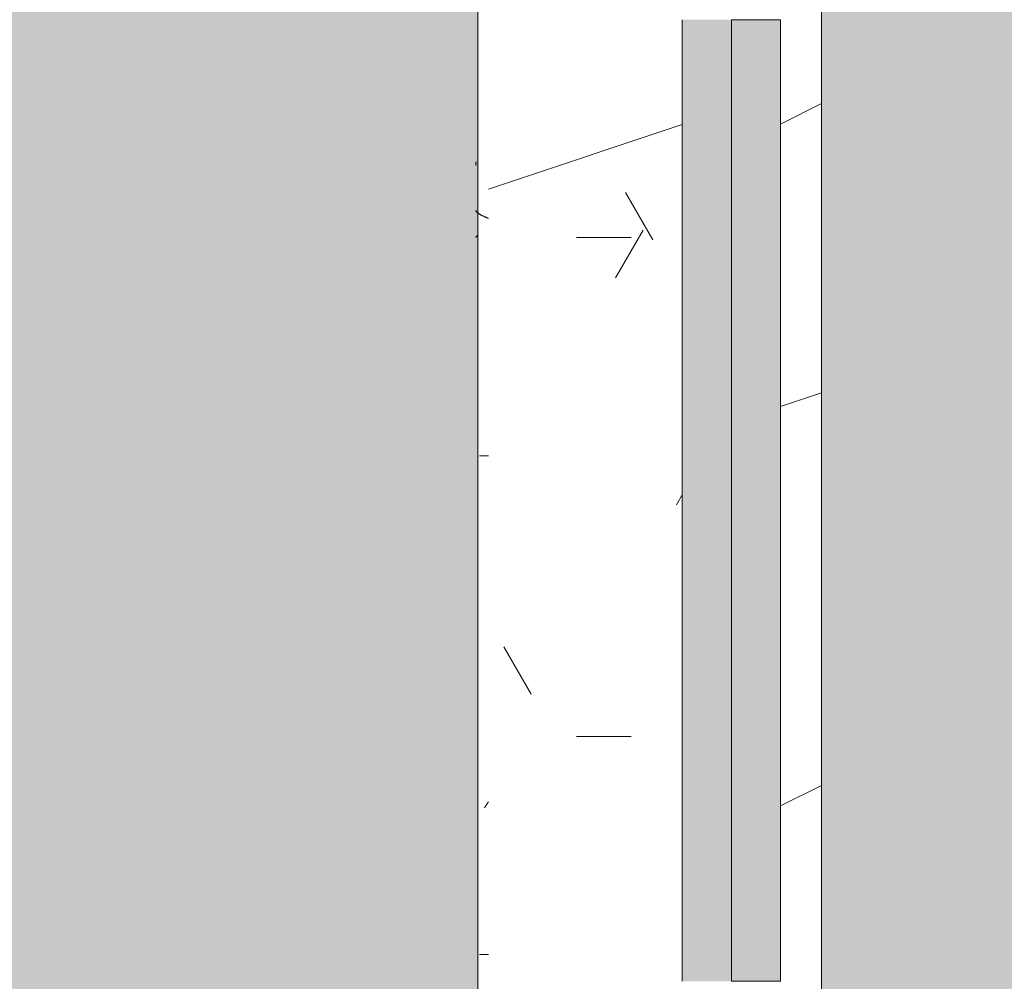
# Model space of a CAD drawing. Header units: millimetres. Extents: x 5980700 to 6194397, y -12939 to 2351883.
# Tile 290 of 587: x 6075328 to 6075930, y 3032 to 3619. Entities that reach past the tile are written whole.
import ezdxf

# ---------------------------------------------------------------- set-up
doc = ezdxf.new("R2010")
doc.units = ezdxf.units.MM
for name, color, linetype, lineweight in [('A-FLOR-PATT', 8, 'Continuous', 18), ('A-GLAZ', 151, 'Continuous', 9), ('A-GLAZ-SILL', 1, 'Continuous', 9), ('A-WALL', 113, 'Continuous', 18), ('A-WALL-PATT', 111, 'Continuous', 25)]:
    doc.layers.add(name, color=color, linetype=linetype, lineweight=lineweight)

# ---------------------------------------------------------------- blocks, each defined once
blk = doc.blocks.new('FP_133-PLANTA DE CAIMENTO DE PISOS - 1 PAV_')
at = {"layer": 'A-GLAZ-SILL', "lineweight": 5}
for p, q in [((577.1394378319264, 108.6191948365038), (577.0219293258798, 108.652919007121)), ((577.2569463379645, 108.5630978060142), (577.1394378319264, 108.6191948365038)), ((577.3744548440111, 108.4847924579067), (577.2569463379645, 108.5630978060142)), ((577.4919633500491, 108.3845084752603), (577.3744548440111, 108.4847924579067)), ((577.6094718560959, 108.262540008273), (577.4919633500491, 108.3845084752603)), ((577.7269803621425, 108.119244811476), (577.6094718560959, 108.262540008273)), ((577.8444888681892, 107.955043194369), (577.7269803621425, 108.119244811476)), ((577.9619973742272, 107.7704167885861), (577.8444888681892, 107.955043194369)), ((578.0795058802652, 107.5659071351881), (577.9619973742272, 107.7704167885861))]:
    blk.add_line(p, q, dxfattribs=at)
blk = doc.blocks.new('CC_PEITORIL - PEITORIL-V132-PLANTA DE CAIMENTO DE PISOS - 1 PAV_')
at = {"layer": 'A-GLAZ', "color": 90, "lineweight": 5}
blk.add_blockref('FP_133-PLANTA DE CAIMENTO DE PISOS - 1 PAV_', (0, 0), dxfattribs=at)
blk = doc.blocks.new('CC_JANELA MAXIM-AR_4 FOLHAS VIDRO - 2_50 x 1_20-V161-PLANTA DE CAIMENTO DE PISOS - 1 PAV_')
at = {"layer": 'A-GLAZ', "lineweight": 5}
h = blk.add_hatch(color=251, dxfattribs=at)
h.paths.add_polyline_path([(-1219.999999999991, -47.49999999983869), (-632.4999999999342, -47.4999999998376), (-632.4999999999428, -17.49999999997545), (-1220, -17.49999999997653)])
h.paths.add_polyline_path([(-602.499999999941, -47.4999999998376), (-14.99999999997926, -47.50000000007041), (-14.99999999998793, -17.49999999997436), (-602.4999999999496, -17.49999999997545), (-602.499999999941, -37.35499999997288)])
h.paths.add_polyline_path([(15.00000000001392, -17.49999999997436), (15.00000000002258, -47.50000000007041), (602.5000000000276, -47.50000000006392), (602.500000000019, -17.49999999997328), (65.00000000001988, -17.49999999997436)])
h.paths.add_polyline_path([(632.5000000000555, -47.50000000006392), (1219.999999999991, -47.50000000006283), (1219.999999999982, -17.4999999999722), (632.5000000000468, -17.49999999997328)])
blk.add_hatch(color=251, dxfattribs=at).paths.add_polyline_path([(15.00000000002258, -77.49999999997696), (602.5000000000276, -77.49999999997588), (602.5000000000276, -47.50000000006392), (15.00000000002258, -47.50000000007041), (15.00000000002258, -57.50636918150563)])
at = {"layer": 'A-GLAZ', "color": 90, "lineweight": 5}
for p, q in [((602.5000000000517, -17.49999999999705), (15.00000000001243, -17.49999999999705)), ((602.5000000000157, -47.50000000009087), (15.00000000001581, -47.50000000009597)), ((15.00000000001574, -47.50000000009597), (15.00000000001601, -77.50000000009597)), ((602.5000000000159, -77.50000000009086), (602.5000000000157, -47.50000000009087)), ((15.00000000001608, -77.50000000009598), (602.500000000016, -77.50000000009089))]:
    blk.add_line(p, q, dxfattribs=at)
blk = doc.blocks.new('FP_218-PLANTA DE CAIMENTO DE PISOS - 1 PAV_')
at = {"layer": 'A-GLAZ-SILL', "lineweight": 5}
for p, q in [((485.2438967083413, 108.3066049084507), (485.1192224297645, 108.2125680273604)), ((485.3685709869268, 108.3899061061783), (485.2438967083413, 108.3066049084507)), ((485.4932452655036, 108.4623493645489), (485.3685709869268, 108.3899061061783)), ((485.6179195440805, 108.5238283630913), (485.4932452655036, 108.4623493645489)), ((485.7425938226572, 108.5742528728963), (485.6179195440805, 108.5238283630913)), ((485.8672681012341, 108.6135488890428), (485.7425938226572, 108.5742528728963)), ((485.9919423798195, 108.6416587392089), (485.8672681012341, 108.6135488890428)), ((486.1166166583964, 108.6585411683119), (485.9919423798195, 108.6416587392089)), ((513.4991004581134, 108.6628102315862), (513.7114440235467, 108.6587272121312)), ((513.7114440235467, 108.6587272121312), (513.9237875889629, 108.6519237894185)), ((513.9237875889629, 108.6519237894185), (514.1361311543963, 108.6424023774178)), ((514.1361311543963, 108.6424023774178), (514.3484747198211, 108.6301663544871)), ((514.3484747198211, 108.6301663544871), (514.5608182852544, 108.6152200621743)), ((514.5608182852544, 108.6152200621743), (514.7731618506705, 108.5975688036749)), ((514.7731618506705, 108.5975688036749), (514.9855054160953, 108.5772188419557)), ((514.9855054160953, 108.5772188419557), (515.1978489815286, 108.5541773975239)), ((515.1978489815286, 108.5541773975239), (515.4101925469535, 108.5284526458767)), ((515.4101925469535, 108.5284526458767), (515.6225361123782, 108.5000537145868)), ((31.341005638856, 100.9916647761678), (31.34100563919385, 106.4169462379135)), ((121.0218933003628, 103.382425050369), (121.2451486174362, 103.2375781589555)), ((121.2451486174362, 103.2375781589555), (121.4684039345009, 103.0918503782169)), ((121.4684039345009, 103.0918503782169), (121.6916592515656, 102.9452988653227)), ((121.6916592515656, 102.9452988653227), (121.9149145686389, 102.7979811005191)), ((121.9149145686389, 102.7979811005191), (122.1381698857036, 102.6499548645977)), ((122.1381698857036, 102.6499548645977), (122.3614252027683, 102.5012782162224)), ((122.3614252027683, 102.5012782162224), (122.5846805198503, 102.3520094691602)), ((122.5846805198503, 102.3520094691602), (122.807935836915, 102.2022071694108)), ((336.1410056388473, 100.9916647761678), (336.1410056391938, 106.4169462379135)), ((481.7530169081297, 102.452441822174), (481.6283426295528, 102.1628674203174)), ((481.8776911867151, 102.7398723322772), (481.7530169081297, 102.452441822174)), ((482.002365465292, 103.0247371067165), (481.8776911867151, 102.7398723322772)), ((482.1270397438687, 103.3066180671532), (482.002365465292, 103.0247371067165)), ((482.2517140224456, 103.5851015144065), (482.1270397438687, 103.3066180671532)), ((482.3763883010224, 103.8597787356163), (482.2517140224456, 103.5851015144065)), ((482.5010625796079, 104.1302466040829), (482.3763883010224, 103.8597787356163)), ((482.6257368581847, 104.3961081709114), (482.5010625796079, 104.1302466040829)), ((482.7504111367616, 104.6569732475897), (482.6257368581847, 104.3961081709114)), ((482.8750854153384, 104.9124589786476), (482.7504111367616, 104.6569732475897)), ((482.9997596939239, 105.1621904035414), (482.8750854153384, 104.9124589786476)), ((483.1244339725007, 105.4058010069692), (482.9997596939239, 105.1621904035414)), ((483.2491082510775, 105.6429332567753), (483.1244339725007, 105.4058010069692)), ((483.3737825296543, 105.8732391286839), (483.2491082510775, 105.6429332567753)), ((483.4984568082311, 106.0963806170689), (483.3737825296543, 105.8732391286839)), ((483.6231310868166, 106.3120302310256), (483.4984568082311, 106.0963806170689)), ((483.7478053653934, 106.519871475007), (483.6231310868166, 106.3120302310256)), ((483.8724796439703, 106.7195993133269), (483.7478053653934, 106.519871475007)), ((483.9971539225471, 106.9109206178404), (483.8724796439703, 106.7195993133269)), ((484.1218282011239, 107.0935545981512), (483.9971539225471, 106.9109206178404)), ((484.2465024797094, 107.2672332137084), (484.1218282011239, 107.0935545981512)), ((484.3711767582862, 107.4317015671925), (484.2465024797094, 107.2672332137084)), ((484.495851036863, 107.586718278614), (484.3711767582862, 107.4317015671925)), ((484.6205253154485, 107.7320558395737), (484.495851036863, 107.586718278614)), ((484.7451995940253, 107.8675009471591), (484.6205253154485, 107.7320558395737)), ((484.8698738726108, 107.9928548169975), (484.7451995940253, 107.8675009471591)), ((484.9945481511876, 108.1079334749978), (484.8698738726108, 107.9928548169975)), ((485.1192224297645, 108.2125680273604), (484.9945481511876, 108.1079334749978)), ((122.807935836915, 102.2022071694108), (123.0311911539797, 102.0519300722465)), ((123.0311911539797, 102.0519300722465), (123.2544464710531, 101.9012371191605)), ((123.2544464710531, 101.9012371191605), (123.4777017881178, 101.7501874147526)), ((123.4777017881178, 101.7501874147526), (123.7009571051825, 101.5988402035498)), ((123.7009571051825, 101.5988402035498), (123.9242124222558, 101.4472548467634)), ((123.9242124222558, 101.4472548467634), (124.1474677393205, 101.2954907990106)), ((124.1474677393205, 101.2954907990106), (124.3707230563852, 101.1436075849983)), ((124.3707230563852, 101.1436075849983), (124.5939783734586, 100.9916647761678)), ((481.2543197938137, 101.2855427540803), (481.1296455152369, 100.9916647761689)), ((481.3789940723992, 101.5789894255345), (481.2543197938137, 101.2855427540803)), ((481.503668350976, 101.8715741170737), (481.3789940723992, 101.5789894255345)), ((481.6283426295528, 102.1628674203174), (481.503668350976, 101.8715741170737))]:
    blk.add_line(p, q, dxfattribs=at)
at = {"layer": 'A-GLAZ-SILL', "color": 90, "lineweight": 5}
blk.add_line((1274.999999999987, 107.4999999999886), (-1274.999999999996, 107.4999999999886), dxfattribs=at)
blk = doc.blocks.new('CC_PEITORIL - PEITORIL-V217-PLANTA DE CAIMENTO DE PISOS - 1 PAV_')
at = {"layer": 'A-GLAZ-SILL', "lineweight": 5}
h = blk.add_hatch(dxfattribs=at)
h.set_pattern_fill('FP_226', color=256, style=0, pattern_type=2)
h.set_pattern_definition([(270, (-3016.659, -16549.122), (101.6, -406.4), [33.528, -271.272, 33.528, -1896.872]), (270, (-3016.659, -16549.122), (101.6, -406.4), [-338.328, -271.272, 33.528, -576.072, -1016]), (270, (-3016.659, -16549.122), (101.6, -406.4), [-1219.2, 33.528, -271.272, 33.528, -677.672]), (270, (-3016.659, -16549.122), (101.6, -406.4), [-1557.528, -169.672, 33.528, -474.472]), (29.99999999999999, (-2965.859, -16701.522), (301.1527240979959, 291.1881810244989), [33.528, -271.272, 33.528, -1896.872]), (29.99999999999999, (-2965.859, -16701.522), (301.1527240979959, 291.1881810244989), [-338.328, -271.272, 33.528, -576.072, -1016]), (29.99999999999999, (-2965.859, -16701.522), (301.1527240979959, 291.1881810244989), [-1219.2, 33.528, -271.272, 33.528, -677.672]), (29.99999999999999, (-2965.859, -16701.522), (301.1527240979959, 291.1881810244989), [-1557.528, -169.672, 33.528, -474.472]), (150, (-2762.659, -16752.322), (-402.7527240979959, 115.211818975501), [33.528, -271.272, 33.528, -1896.872]), (150, (-2762.659, -16752.322), (-402.7527240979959, 115.211818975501), [-338.328, -271.272, 33.528, -576.072, -1016]), (150, (-2762.659, -16752.322), (-402.7527240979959, 115.211818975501), [-1219.2, 33.528, -271.272, 33.528, -677.672]), (150, (-2762.659, -16752.322), (-402.7527240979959, 115.211818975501), [-1557.528, -169.672, 33.528, -474.472])])
h.paths.add_polyline_path([(-1274.999999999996, 77.50000000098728), (-1250.000000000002, 77.49363081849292), (-1250.000000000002, -17.49999999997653), (1249.999999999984, -17.4999999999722), (1249.999999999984, 77.50000000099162), (1274.999999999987, 77.50000000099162), (1274.999999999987, 100.9916647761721), (-1274.999999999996, 100.9852955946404), (-1274.999999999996, 79.0669326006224)])
h = blk.add_hatch(dxfattribs=at)
h.set_pattern_fill('FP_227', color=256, style=0, pattern_type=2)
h.set_pattern_definition([(126.87, (-1429.159, -17184.122), (3175.008507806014, -4762.494328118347), [793.75, -7143.75]), (116.565, (-1905.409, -18136.622), (-1587.499067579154, 1587.501456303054), [1774.879, -1774.879]), (108.435, (-2699.159, -18136.622), (-1587.502903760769, 3174.997452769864), [1004.024, -4016.092])])
h.paths.add_polyline_path([(-1274.999999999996, 77.50000000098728), (-1250.000000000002, 77.49363081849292), (-1250.000000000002, -17.49999999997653), (1249.999999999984, -17.4999999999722), (1249.999999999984, 77.50000000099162), (1274.999999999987, 77.50000000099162), (1274.999999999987, 100.9916647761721), (-1274.999999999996, 100.9852955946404), (-1274.999999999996, 79.0669326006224)])
at = {"layer": 'A-GLAZ', "color": 90, "lineweight": 5}
blk.add_blockref('FP_218-PLANTA DE CAIMENTO DE PISOS - 1 PAV_', (0, 0), dxfattribs=at)
blk = doc.blocks.new('BE-PMSa-MOD-ARQ-CONEXAODOFUTURO-EX-000-R_rvt-2-PLANTA DE CAIMENTO DE PISOS - 1 PAV_')
at = {"layer": 'A-FLOR-PATT', "lineweight": 5}
h = blk.add_hatch(dxfattribs=at)
h.set_pattern_fill('FP_2', color=135, style=0, pattern_type=2)
h.set_pattern_definition([(0, (0, 0), (812.8, 203.2), [33.528, -576.072, 33.528, -576.072, -3251.2]), (0, (0, 0), (812.8, 203.2), [-1219.2, 33.528, -1185.672, 33.528, -576.072, -1422.4]), (0, (0, 0), (812.8, 203.2), [-3048, 33.528, -372.872, 33.528, -982.472]), (120, (304.8, 101.6), (-582.3763620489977, 602.3054481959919), [33.52799999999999, -576.0719999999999, 33.52799999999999, -576.0719999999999, -3251.199999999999]), (120, (304.8, 101.6), (-582.3763620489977, 602.3054481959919), [-1219.2, 33.52799999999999, -1185.672, 33.52799999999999, -576.0719999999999, -1422.4]), (120, (304.8, 101.6), (-582.3763620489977, 602.3054481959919), [-3048, 33.52799999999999, -372.8719999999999, 33.52799999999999, -982.4719999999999]), (240, (406.4, 508), (-230.4236379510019, -805.5054481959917), [33.528, -576.072, 33.528, -576.072, -3251.2]), (240, (406.4, 508), (-230.4236379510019, -805.5054481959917), [-1219.2, 33.528, -1185.672, 33.528, -576.072, -1422.4]), (240, (406.4, 508), (-230.4236379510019, -805.5054481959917), [-3048, 33.528, -372.872, 33.528, -982.472])])
h.paths.add_polyline_path([(-15966.85299915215, 4711.136803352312), (-15966.79158577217, 4712.906868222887), (-15965.57572207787, 4712.3617231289)])
h.paths.add_polyline_path([(3731.201831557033, -10125.84100563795), (14705.38782324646, -10125.84100563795), (14705.38782324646, -9779.8857164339), (14699.38782324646, -9779.8857164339), (14699.38782324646, -9763.237570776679), (14681.68558745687, -9763.757413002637), (14670.96395493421, -9768.482704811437), (14665.88782324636, -9782.570563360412), (14665.88782324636, -9856.278958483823), (14670.73620676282, -9865.068167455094), (14677.45883342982, -9868.493127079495), (14678.38782324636, -9869.242380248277), (14678.38782324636, -9881.040871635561), (14674.14369136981, -9882.10035906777), (14663.09686027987, -9878.012306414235), (14654.32815878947, -9868.57707781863), (14652.0250349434, -9859.981702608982), (14651.89263271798, -9855.737570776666), (14650.88782324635, -9855.737570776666), (14651.89263271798, -9780.737570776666), (14653.73085252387, -9770.127241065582), (14656.87805812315, -9762.851510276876), (14667.13782324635, -9752.591745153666), (14683.38782324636, -9748.237570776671), (14699.38782324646, -9748.237570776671), (14699.38782324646, -9731.58942511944), (14705.38782324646, -9731.58942511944), (14705.38782324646, -9705.737570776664), (14755.38782324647, -9705.737570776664), (14755.38782324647, -9754.737570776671), (14795.38782324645, -9754.737570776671), (14796.02424042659, -9756.737570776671), (14812.38782324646, -9756.737570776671), (14811.36426821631, -9815.737570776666), (14810.34779546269, -9815.737570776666), (14811.47778338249, -9818.1719714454), (14811.43015556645, -9819.291362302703), (14811.44856252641, -9820.918341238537), (14827.38782324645, -9827.197475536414), (14827.38782324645, -10125.84100563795), (21231.38515489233, -10125.84100563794), (21231.38515489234, 5919.158994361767), (12003.88515489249, 5918.472013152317), (12003.8851548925, 5447.158205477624), (12268.88333741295, 5447.158205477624), (12268.88333741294, 4674.158994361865), (15653.88333741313, 4674.158994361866), (15653.88333741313, 5447.158205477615), (15923.88333741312, 5447.158205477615), (15923.88333741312, 4674.158994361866), (19560.40988707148, 4674.158994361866), (19559.83290347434, 4677.196584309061), (19558.62046790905, 4677.180784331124), (19558.93691090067, 4681.184361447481), (19560.40988707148, 4681.202554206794), (19559.83416624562, 4682.57353656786), (19558.03876213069, 4682.57353656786), (19558.93691090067, 4695.251249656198), (19588.00988707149, 4695.197383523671), (19586.88286324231, 4682.548897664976), (19585.40988707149, 4682.548897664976), (19585.98560789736, 4681.195050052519), (19587.19930623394, 4681.15368493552), (19586.88286324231, 4677.184908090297), (19585.41064974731, 4677.065937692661), (19585.98560789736, 4674.158994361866), (19999.38682609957, 4674.158994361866), (19999.38682609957, 5447.158205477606), (20269.38682609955, 5447.158205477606), (20269.38682609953, 4280.731645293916), (20299.38682609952, 4280.731645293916), (20298.51487451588, 1530.731645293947), (20269.38682609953, 1530.731645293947), (20269.38682609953, 1143.558994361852), (20299.38682609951, 1143.558994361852), (20298.51487451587, -1606.441005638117), (20269.38682609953, -1606.441005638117), (20269.38682609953, -2040.191005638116), (20299.38682609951, -2040.191005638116), (20298.51487451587, -4790.191005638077), (20269.38682609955, -4790.191005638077), (20269.38682609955, -5273.941005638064), (20299.38682609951, -5273.941005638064), (20298.51487451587, -8023.941005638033), (20269.38682609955, -8023.941005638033), (20269.38682609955, -9308.841005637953), (19999.38682609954, -9308.841005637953), (19999.38682609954, -8513.84179452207), (19913.3833374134, -8513.84179452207), (19913.3833374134, -8347.825683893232), (19635.38599049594, -8347.979428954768), (19635.38599049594, -8377.825683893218), (16285.38599049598, -8376.953732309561), (16285.38599049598, -8347.825683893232), (15971.88333741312, -8347.979428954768), (15971.88333741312, -8513.841794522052), (15921.38515489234, -8513.841794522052), (15921.38515489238, -9312.594001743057), (15651.38515489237, -9312.594001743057), (15651.38515489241, -8513.841794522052), (15603.38515489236, -8513.841794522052), (15603.38515489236, -8377.825683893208), (12316.88333741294, -8377.825683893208), (12316.88333741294, -8513.841794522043), (12293.88333741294, -8513.841794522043), (12293.88333741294, -9312.594001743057), (11998.88333741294, -9312.594001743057), (11998.88333741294, -8513.841794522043), (11950.88333741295, -8513.841794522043), (11950.88333741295, -8347.825683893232), (11867.63333741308, -8347.979428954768), (11867.63333741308, -8377.82568389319), (8517.633337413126, -8376.953732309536), (8517.633337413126, -8347.825683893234), (8434.383337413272, -8347.97942895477), (8434.383337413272, -8513.841794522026), (8386.383337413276, -8513.841794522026), (8386.383337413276, -9312.594001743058), (8116.383337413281, -9312.594001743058), (8116.383337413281, -9125.841005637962), (2121.38333741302, -9125.841005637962), (2121.38333741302, -9312.594001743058), (1851.383337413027, -9312.594001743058), (1851.383337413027, -9125.841005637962), (-4143.616662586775, -9125.841005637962), (-4143.616662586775, -9312.594001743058), (-4413.616662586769, -9312.594001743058), (-4413.616662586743, -8513.841794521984), (-4461.61666258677, -8513.841794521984), (-4461.61666258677, -8347.825683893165), (-4547.366662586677, -8347.97942895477), (-4547.366662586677, -8377.82568389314), (-7897.366662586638, -8376.953732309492), (-7897.366662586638, -8347.825683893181), (-7983.116662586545, -8347.97942895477), (-7983.116662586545, -8513.841794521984), (-8031.114845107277, -8513.841794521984), (-8031.11484510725, -9308.841005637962), (-8301.11484510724, -9308.841005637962), (-8301.114845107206, -8513.841794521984), (-8349.116662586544, -8513.841794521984), (-8349.116662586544, -8347.825683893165), (-8354.864845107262, -8347.97942895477), (-8354.864845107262, -8377.825683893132), (-11704.86484510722, -8376.953732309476), (-11705.67059857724, -8347.825683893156), (-11710.61666258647, -8347.97942895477), (-11710.61666258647, -8513.841794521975), (-11758.61484510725, -8513.841794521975), (-11758.61484510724, -9308.841005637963), (-12028.61484510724, -9308.841005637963), (-12028.61484510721, -8513.841794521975), (-12076.61666258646, -8513.841794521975), (-12076.61666258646, -8347.82568389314), (-12498.61666258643, -8347.97942895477), (-12498.61666258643, -8377.825683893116), (-15848.61666258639, -8376.953732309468), (-15848.61666258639, -8347.82568389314), (-16270.61666258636, -8347.97942895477), (-16270.61666258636, -8513.841794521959), (-16356.61588608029, -8513.841794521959), (-16356.61588608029, -9308.841005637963), (-16626.61588608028, -9308.841005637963), (-16626.62225526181, -7987.079408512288), (-16656.61588608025, -7987.079408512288), (-16655.7439344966, -5237.07940851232), (-16626.62225526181, -5237.07940851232), (-16626.62225526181, -4803.34100563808), (-16656.61588608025, -4803.34100563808), (-16655.7439344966, -2053.341005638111), (-16626.62225526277, -2053.341005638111), (-16626.62225526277, -1620.841794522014), (-16656.61588608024, -1620.841794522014), (-16655.74393449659, 1129.158205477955), (-16626.62225526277, 1129.158205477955), (-16626.62225526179, 1534.1582054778), (-16656.61588608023, 1534.1582054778), (-16655.75030367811, 4291.658994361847), (-16626.62225526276, 4291.658994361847), (-16626.61588608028, 5479.158994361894), (-16356.61588608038, 5479.158994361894), (-16356.61588608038, 4674.158994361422), (-15971.4658517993, 4674.158994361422), (-15969.32193463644, 4707.054996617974), (-15967.78963012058, 4710.307043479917), (-15962.27373900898, 4714.058684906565), (-15960.94760521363, 4714.652107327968), (-15959.84645306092, 4714.71907505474), (-15959.84645306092, 4715.8252811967), (-15957.766248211, 4715.335026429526), (-15956.67909179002, 4714.508980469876), (-15954.53101014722, 4715.146843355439), (-15948.69801778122, 4712.361723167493), (-15947.69218614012, 4710.313634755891), (-15946.34526303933, 4708.984911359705), (-15944.33196142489, 4698.966261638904), (-15943.76299404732, 4697.905132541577), (-15944.00738434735, 4674.158994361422), (-12028.61666258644, 4674.158994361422), (-12028.6166625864, 5447.158205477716), (-11733.61666258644, 5446.941285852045), (-11733.61666258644, 4674.158994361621), (-8301.114845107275, 4674.158994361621), (-8301.114845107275, 5447.158205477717), (-8031.114845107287, 5447.158205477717), (-8031.114845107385, 5919.158994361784), (-17588.61484510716, 5919.158994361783), (-17588.61484510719, -10125.84100563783), (1375.719287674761, -10125.84100563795)])
h.paths.add_polyline_path([(14665.67045985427, -9780.737570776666), (14665.63226694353, -9779.779781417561), (14665.63226694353, -9780.737570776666)])
h.paths.add_polyline_path([(-16089.65907882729, -8758.105317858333), (-16115.54098333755, -8754.697900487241), (-16139.6590788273, -8744.707858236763), (-16160.36975694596, -8728.81599597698), (-16176.26161920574, -8708.105317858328), (-16186.2516614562, -8683.987222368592), (-16189.65907882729, -8658.105317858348), (-16186.2516614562, -8632.223413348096), (-16176.26161920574, -8608.105317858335), (-16160.36975694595, -8587.394639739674), (-16139.65907882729, -8571.502777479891), (-16115.54098333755, -8561.512735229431), (-16089.65907882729, -8558.105317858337), (-16063.77717431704, -8561.512735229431), (-16039.65907882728, -8571.5027774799), (-16018.94840070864, -8587.394639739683), (-16003.05653844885, -8608.105317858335), (-15993.06649619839, -8632.22341334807), (-15989.6590788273, -8658.105317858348), (-15993.06649619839, -8683.987222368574), (-16003.05653844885, -8708.105317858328), (-16021.19134126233, -8730.537064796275), (-16039.65907882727, -8744.707858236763), (-16063.77717431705, -8754.697900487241)])
h.paths.add_polyline_path([(19732.71217533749, -8754.66845021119), (19706.83027082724, -8751.260990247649), (19682.71217533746, -8741.270823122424), (19660.00862136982, -8722.781563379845), (19646.10963495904, -8704.667825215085), (19636.1195927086, -8680.549428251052), (19632.71217533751, -8648.66439434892), (19632.71217533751, -8622.782813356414), (19636.1195927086, -8596.9012323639), (19646.10963495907, -8572.783438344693), (19662.00149721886, -8552.073019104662), (19682.71217533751, -8536.181355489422), (19706.83027082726, -8526.191438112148), (19732.7121753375, -8522.784063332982), (19758.59407984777, -8526.191438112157), (19782.71217533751, -8536.181355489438), (19803.42285345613, -8552.073019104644), (19819.31471571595, -8572.783438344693), (19829.30475796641, -8596.901232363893), (19832.7121753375, -8628.390346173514), (19832.7121753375, -8654.667200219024), (19827.88084468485, -8683.987101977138), (19816.67739151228, -8708.104895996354), (19803.42285345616, -8725.378762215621), (19782.71217533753, -8741.270823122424), (19758.59407984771, -8751.260990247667)])
h.paths.add_polyline_path([(15648.38515489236, -8468.841794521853), (15650.88333741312, -8468.841794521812), (15650.88333741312, -8347.825683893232), (15648.38515489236, -8347.979428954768)])
h.paths.add_polyline_path([(19588.84766320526, 4677.140991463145), (19587.19930623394, 4677.180784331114), (19588.17837096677, 4681.15368493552)])
h.paths.add_polyline_path([(19556.97211093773, 4677.140991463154), (19558.32440709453, 4678.382155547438), (19558.03965555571, 4677.166762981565), (19557.10244703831, 4677.144137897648)])
h.paths.add_polyline_path([(19572.90988707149, 4728.142336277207), (19572.90988707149, 4726.742336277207), (19573.4626323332, 4727.745209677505)])
h.paths.add_polyline_path([(19575.73176932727, 4695.639950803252), (19572.5677829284, 4696.432937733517), (19568.91630770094, 4696.431447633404), (19559.3482884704, 4696.333664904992), (19559.34828847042, 4718.022372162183), (19562.4254587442, 4722.467653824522), (19569.27606767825, 4726.263934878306), (19567.2700120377, 4727.14852244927), (19574.67880208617, 4727.830632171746), (19576.14512513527, 4726.470898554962), (19576.81805465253, 4726.227816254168), (19583.58719946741, 4722.319648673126), (19587.49536704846, 4715.550503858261), (19587.49536704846, 4707.734168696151), (19586.28070679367, 4704.092336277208), (19585.91122027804, 4696.34719023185), (19576.14512513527, 4695.960088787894)])
h.paths.add_polyline_path([(-15957.766248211, 4718.652107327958), (-15954.53101014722, 4716.980669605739), (-15955.18379838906, 4716.796714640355)])
h.paths.add_polyline_path([(-15960.34869803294, 4716.796714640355), (-15961.00148627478, 4718.082019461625), (-15959.74034676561, 4717.233792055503), (-15960.09391064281, 4716.979769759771)])
h.paths.add_polyline_path([(19732.71217533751, 4730.240264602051), (19706.83027082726, 4733.647681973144), (19682.7121753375, 4743.637724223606), (19662.00149721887, 4759.529586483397), (19646.10963495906, 4780.240264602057), (19636.1195927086, 4804.358360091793), (19632.71217533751, 4830.240264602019), (19636.1195927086, 4856.122169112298), (19646.10963495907, 4880.24026460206), (19662.00149721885, 4900.950942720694), (19682.7121753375, 4916.842804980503), (19706.83027082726, 4926.832847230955), (19732.71217533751, 4930.240264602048), (19758.59407984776, 4926.832847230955), (19782.71217533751, 4916.842804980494), (19803.42285345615, 4900.950942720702), (19819.31471571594, 4880.24026460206), (19829.30475796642, 4856.122169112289), (19832.7121753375, 4830.240264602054), (19829.30475796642, 4804.358360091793), (19819.31471571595, 4780.24026460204), (19803.42285345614, 4759.529586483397), (19782.71217533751, 4743.637724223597), (19758.59407984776, 4733.647681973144)])
h.paths.add_polyline_path([(-16089.65907882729, 4736.408178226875), (-16115.54098333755, 4739.815595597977), (-16139.65907882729, 4749.80563784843), (-16160.36975694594, 4765.697500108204), (-16176.26161920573, 4786.408178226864), (-16186.2516614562, 4810.526273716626), (-16189.65907882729, 4836.408178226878), (-16186.2516614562, 4862.29008273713), (-16176.26161920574, 4886.408178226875), (-16160.36975694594, 4907.118856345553), (-16139.65907882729, 4923.010718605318), (-16115.54098333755, 4933.000760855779), (-16089.65907882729, 4936.408178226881), (-16063.77717431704, 4933.000760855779), (-16039.65907882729, 4923.01071860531), (-16018.9484007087, 4907.118856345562), (-16003.05653844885, 4886.408178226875), (-15993.06649619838, 4862.29008273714), (-15989.6590788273, 4836.408178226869), (-15993.06649619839, 4810.526273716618), (-16003.05653844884, 4786.408178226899), (-16018.94840070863, 4765.69750010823), (-16039.65907882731, 4749.80563784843), (-16063.77717431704, 4739.815595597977)])
h = blk.add_hatch(dxfattribs=at)
h.set_pattern_fill('FP_100', color=133, style=0, pattern_type=2)
h.set_pattern_definition([(49.99999999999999, (0, 0), (182.184668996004, -15.93908553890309), [19.05, -209.55]), (355, (0, 0), (-35.24242749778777, 191.0566080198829), [15.24, -167.64]), (100.451, (15.182, -1.328), (146.9425016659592, 175.1166878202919), [16.19, -178.09]), (46.184, (0, 50.8), (271.0788941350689, -42.04327417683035), [28.575, -314.325]), (96.636, (22.59, 47.297), (237.4025071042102, 247.4272132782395), [24.285, -267.135]), (351.184, (0, 50.8), (237.404605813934, 247.4251178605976), [22.86, -251.46]), (21, (25.4, 38.1), (151.6148798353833, -102.2655185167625), [19.05, -209.55]), (326, (25.4, 38.1), (61.80235996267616, 184.1877424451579), [15.24, -167.64]), (71.45100000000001, (38.035, 29.578), (213.4170626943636, 81.92136778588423), [16.19, -178.09]), (37.50000000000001, (0, 0), (3.08832282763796, 84.55507579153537), [8.382, -157.226, 8.382, -161.798, -168.275]), (37.50000000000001, (0, 0), (3.08832282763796, 84.55507579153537), [-335.788, 8.382, -159.893]), (7.499999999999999, (0, 0), (66.81943811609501, 100.1807470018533), [8.382, -88.646, 8.382, -153.416, -64.135]), (7.499999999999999, (0, 0), (66.81943811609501, 100.1807470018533), [-258.826, 8.382, -55.753]), (327.5, (-56.642, 0), (135.5904877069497, -5.7289126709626), [8.382, -55.118, 8.382, -189.738, -262.89]), (327.5, (-56.642, 0), (135.5904877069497, -5.7289126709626), [-261.62, 8.382, -254.508]), (317.5, (-82.042, 0), (148.1288864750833, 25.42676126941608), [8.382, -74.168, 8.382, -123.19, -186.69]), (317.5, (-82.042, 0), (148.1288864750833, 25.42676126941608), [-214.122, 8.382, -178.308])])
h.paths.add_polyline_path([(-1916.114845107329, -8177.825683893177), (-1683.614845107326, -8177.825683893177), (-1683.614845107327, -1915.841005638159), (-3033.614845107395, -1915.841005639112), (-3033.614845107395, -1900.841005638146), (-3933.614845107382, -1900.841005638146), (-3933.614845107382, -2050.841005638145), (-1818.614845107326, -2050.841005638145), (-1818.614845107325, -8042.852683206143), (-4146.617820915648, -8042.852683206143), (-4146.617820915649, -4063.841794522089), (-3970.61666258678, -4063.841794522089), (-3970.61666258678, -3457.84179452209), (-4146.617820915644, -3457.84179452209), (-4146.617820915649, -2138.841794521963), (-3970.61666258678, -2138.841794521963), (-3970.61666258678, -2050.841005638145), (-3963.614845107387, -2050.841005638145), (-3963.614845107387, -1900.841005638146), (-3973.614845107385, -1900.841005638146), (-3973.614845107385, -1915.841005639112), (-4105.616662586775, -1915.841005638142), (-4105.616662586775, -2003.84179452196), (-4281.617820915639, -2003.84179452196), (-4281.617820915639, -3592.841794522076), (-4105.61666258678, -3592.841794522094), (-4105.61666258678, -3928.841794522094), (-4281.617820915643, -3928.841794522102), (-4281.615120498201, -8177.82568389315), (-1916.459753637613, -8177.825683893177)])
h.paths.add_polyline_path([(8258.385255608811, -8167.825683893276), (15620.8643440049, -8167.825683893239), (15620.86434400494, -1925.841005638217), (12311.88333741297, -1925.841005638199), (12311.88333741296, -2018.841794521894), (11955.88333741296, -2018.841794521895), (11955.88333741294, -1925.841005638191), (9541.385154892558, -1925.841005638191), (9541.385154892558, -1915.841005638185), (9491.385154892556, -1915.841005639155), (9491.385154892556, -1900.841005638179), (8591.38515489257, -1900.841005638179), (8591.38515489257, -2050.841005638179), (11830.88333741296, -2050.841005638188), (11830.88333741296, -2143.841794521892), (12436.88333741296, -2143.841794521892), (12436.88333741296, -2050.841005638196), (15495.86434400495, -2050.841005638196), (15495.86434400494, -8042.825683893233), (8383.385255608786, -8042.825683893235), (8383.385255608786, -4063.841794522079), (8559.379702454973, -4063.841794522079), (8559.379702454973, -3457.841794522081), (8383.385255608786, -3457.84179452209), (8383.385255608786, -2138.841794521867), (8559.379702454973, -2138.84179452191), (8559.379702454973, -2050.841005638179), (8561.385154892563, -2050.753085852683), (8561.385154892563, -1900.841005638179), (8551.38515489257, -1900.841005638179), (8551.38515489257, -1915.841005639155), (8501.385154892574, -1915.841005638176), (8501.385154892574, -1925.841005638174), (8434.379702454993, -1925.841005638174), (8434.379702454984, -2013.841794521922), (8258.385255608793, -2013.841794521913), (8258.385255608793, -3582.841794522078), (8434.379702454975, -3582.841794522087), (8434.379702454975, -3938.841794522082), (8258.385255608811, -3938.841794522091), (8258.385255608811, -8156.700611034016)])
h.paths.add_polyline_path([(19984.7546155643, -8167.825683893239), (20089.38682609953, -8167.825683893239), (20089.38682609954, -5194.841794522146), (19913.3833374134, -5194.841794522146), (19913.3833374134, -4838.841794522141), (20089.38682609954, -4838.841794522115), (20089.38682609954, -2013.84179452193), (19913.3833374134, -2013.841794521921), (19913.3833374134, -1657.841794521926), (20089.38682609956, -1657.841794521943), (20089.38682609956, 1166.158205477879), (19913.38333741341, 1166.158205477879), (19913.38333741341, 1522.158205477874), (20089.38682609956, 1522.158205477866), (20089.38682609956, 4296.158205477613), (19913.38333741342, 4296.15820547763), (19913.3833374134, 4461.658994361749), (15971.88333741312, 4461.658994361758), (15971.88333741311, 4296.15820547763), (15800.86434400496, 4296.15820547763), (15800.86434400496, -605.8410056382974), (15790.86434400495, -605.8410056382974), (15790.86434400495, -655.841005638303), (15775.86434400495, -655.841005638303), (15775.86434400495, -1555.841005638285), (16091.88333741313, -1555.841005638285), (16091.88333741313, -1527.841794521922), (15925.86434400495, -1527.841794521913), (15925.86434400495, 4171.158205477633), (16096.88333741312, 4171.158205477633), (16097.48518693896, 4336.658994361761), (19788.38333741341, 4336.658994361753), (19788.38333741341, 4171.158205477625), (19964.38682609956, 4171.158205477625), (19964.38682609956, 1647.158205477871), (19788.38333741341, 1647.158205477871), (19788.38333741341, 1041.158205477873), (19964.38682609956, 1041.158205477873), (19964.38682609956, -1532.84179452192), (19788.38333741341, -1532.84179452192), (19788.38333741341, -2138.841794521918), (19964.38682609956, -2138.841794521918), (19964.38682609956, -4713.841794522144), (19788.3833374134, -4713.841794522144), (19788.3833374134, -5319.841794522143), (19964.38682609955, -5319.841794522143), (19964.38682609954, -8042.82568389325), (15925.86434400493, -8042.825683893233), (15925.86434400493, -2143.841794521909), (16091.88333741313, -2143.841794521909), (16091.88333741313, -1585.841005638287), (15775.86434400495, -1585.841005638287), (15775.86434400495, -1595.841005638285), (15790.86434400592, -1595.841005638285), (15790.86434400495, -1652.84179452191), (15966.88333741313, -1653.220801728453), (15966.88333741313, -2018.84179452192), (15800.86434400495, -2018.841794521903), (15800.86434400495, -8167.825683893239), (19925.14432074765, -8167.825683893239)])
h.paths.add_polyline_path([(-5690.728343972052, -8167.825683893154), (-4451.617820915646, -8167.825683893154), (-4451.617820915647, -1925.841005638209), (-4506.114845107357, -1925.84100563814), (-4506.114845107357, -1915.841005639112), (-4536.11484510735, -1915.841005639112), (-4536.11484510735, -1900.841005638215), (-4546.114845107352, -1900.841005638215), (-4546.114845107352, -2740.841005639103), (-4536.114845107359, -2740.841005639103), (-4536.114845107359, -2751.8410056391), (-4516.109778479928, -2751.8410056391), (-4516.109778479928, -2640.8410056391), (-4497.109778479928, -2640.8410056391), (-4497.109778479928, -2770.841005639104), (-4536.114845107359, -2770.841005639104), (-4536.114845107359, -2780.841005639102), (-4546.114845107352, -2780.841005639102), (-4546.114845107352, -2820.841005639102), (-4576.114845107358, -2820.841005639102), (-4576.617820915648, -8042.852683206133), (-11628.61484510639, -8042.852683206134), (-11628.6148451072, -2138.841794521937), (-11585.61666258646, -2138.841794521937), (-11585.61666258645, -2050.841005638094), (-8474.116662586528, -2050.841005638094), (-8474.116662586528, -2138.841794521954), (-7858.116662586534, -2138.841794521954), (-7858.116662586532, -2050.841005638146), (-4576.617820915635, -2050.841005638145), (-4576.617820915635, -1900.841005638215), (-5476.114845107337, -1900.841005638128), (-5476.114845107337, -1915.841005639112), (-5528.614845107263, -1915.841005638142), (-5528.614845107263, -1925.841005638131), (-7983.116662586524, -1925.841005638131), (-7983.116662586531, -2013.841794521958), (-8324.11666258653, -2013.841794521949), (-8324.11666258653, -2003.841794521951), (-8339.116662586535, -2003.84179452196), (-8339.116662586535, -1925.841005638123), (-11720.61666258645, -1925.841005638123), (-11720.61666258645, -2003.841794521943), (-11753.61484510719, -2003.841794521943), (-11753.61034441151, -8167.825683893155), (-5985.163661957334, -8167.825683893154)])
h.paths.add_polyline_path([(-15701.5291554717, -8167.825683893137), (-11933.6148451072, -8167.825683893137), (-11933.6148451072, -2013.841794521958), (-12076.61666258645, -2013.841794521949), (-12076.61666258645, -1657.841794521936), (-11923.61484510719, -1657.841794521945), (-11923.61484510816, -1515.8410056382), (-11908.61484510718, -1515.8410056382), (-11908.61484510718, -1505.841005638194), (-12058.61484510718, -1505.841005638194), (-12058.61484510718, -1532.841794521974), (-12201.61666258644, -1532.841794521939), (-12201.61666258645, -2138.841794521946), (-12058.61484510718, -2138.841794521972), (-12058.61484510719, -8042.851795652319), (-16321.61588608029, -8042.826571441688), (-16321.61588608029, -5319.841794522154), (-16145.61666258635, -5319.841794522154), (-16145.61666258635, -4713.841794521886), (-16321.61588608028, -4713.681888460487), (-16321.61588608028, -2138.84179452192), (-16145.61666258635, -2138.841794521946), (-16145.61666258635, -1532.841794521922), (-16321.61588608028, -1532.841794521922), (-16321.61588608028, 1041.158205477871), (-16145.61666258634, 1041.158205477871), (-16145.61666258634, 1647.158205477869), (-16321.61588608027, 1647.158205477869), (-16321.61588608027, 4171.158205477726), (-16145.61666258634, 4171.158205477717), (-16145.61666258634, 4336.658994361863), (-12201.61666258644, 4336.658994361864), (-12201.61666258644, 4171.158205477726), (-12058.61484510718, 4171.158205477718), (-12058.61484510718, -1475.841005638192), (-11908.61484510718, -1475.841005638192), (-11908.61484510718, -575.8410056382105), (-11923.61484510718, -575.8410056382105), (-11923.61484510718, -525.8410056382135), (-11933.61484510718, -525.8410056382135), (-11933.61484510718, 4296.158205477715), (-12076.61666258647, 4296.158205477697), (-12076.61666258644, 4461.658994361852), (-16270.61666258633, 4461.658994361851), (-16270.61666258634, 4296.158205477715), (-16446.62225526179, 4296.158205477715), (-16446.61588608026, 1522.158205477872), (-16270.61666258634, 1522.158205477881), (-16270.61666258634, 1166.158205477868), (-16446.62225526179, 1166.158205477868), (-16446.61588608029, -1657.841794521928), (-16270.61666258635, -1657.841794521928), (-16270.61666258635, -2013.841794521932), (-16446.6222552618, -2013.841794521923), (-16446.61588608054, -4838.841794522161), (-16270.61666258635, -4838.841794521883), (-16270.61666258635, -5194.841794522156), (-16446.62225526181, -5194.841794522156), (-16446.61573815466, -8167.825683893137), (-15735.98765560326, -8167.825683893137)])
h.paths.add_polyline_path([(8551.38515489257, -1770.841005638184), (9491.385154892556, -1770.841005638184), (9491.385154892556, -1755.841005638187), (9630.135154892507, -1755.841005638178), (9630.135154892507, -1740.841005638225), (11880.13515489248, -1741.712957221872), (11880.13515489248, -1755.841005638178), (11965.88333741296, -1755.841005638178), (11965.88333741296, -1662.841794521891), (12301.88333741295, -1662.841794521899), (12301.88333741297, -1755.841005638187), (12713.6541483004, -1755.841005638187), (12713.6541483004, -1740.841005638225), (14963.65414830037, -1741.712957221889), (14963.65414830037, -1755.841005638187), (15630.86434400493, -1755.841005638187), (15630.86434400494, -1595.841005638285), (15645.86434400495, -1595.841005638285), (15645.86434400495, -655.841005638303), (15630.86434400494, -655.841005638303), (15630.86434400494, -29.5925127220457), (15087.63515489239, -29.59251272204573), (15087.63515489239, -44.5925127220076), (12837.63515489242, -43.72056113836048), (12837.63515489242, -29.59251272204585), (11880.13515489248, -29.5925127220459), (11880.13515489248, -44.59251272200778), (9630.135154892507, -43.72056113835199), (9630.135154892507, -29.59251272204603), (9408.885154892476, -29.59251272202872), (9408.885154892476, -14.5925127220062), (8468.885154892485, -14.59251272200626), (8468.885154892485, -29.59251272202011), (8008.885154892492, -29.59251272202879), (8008.885154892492, -14.59251272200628), (7068.885154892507, -14.65234280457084), (7068.885154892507, -29.59251272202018), (4511.785154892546, -29.59251272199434), (4511.785154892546, 3549.158994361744), (3951.785154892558, 3549.158994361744), (3951.785154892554, 4471.658994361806), (2159.383337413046, 4471.658994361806), (2159.383337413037, 4306.158205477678), (1813.383337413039, 4306.15820547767), (1813.383337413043, 4471.658994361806), (284.8931309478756, 4471.658994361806), (284.8931309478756, 4486.658994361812), (77.29277039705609, 4486.658994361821), (77.29277039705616, 3238.903506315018), (70.48333741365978, 3238.903506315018), (70.48333741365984, 2137.158205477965), (121.3819838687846, 2137.158205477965), (121.3819838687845, 3231.348105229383), (111.0710947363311, 3241.658994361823), (106.381983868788, 3259.158994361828), (111.0710947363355, 3276.658994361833), (124.1088842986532, 3289.53068128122), (143.3753948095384, 3293.624861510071), (158.8819838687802, 3289.469883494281), (171.692873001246, 3276.658994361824), (176.3819838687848, 3259.158994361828), (171.692873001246, 3241.658994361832), (161.3819838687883, 3231.348105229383), (161.3819838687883, 2137.158205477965), (220.483337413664, 2137.158205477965), (220.4833374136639, 4336.658994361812), (1678.38333741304, 4336.658994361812), (1678.38333741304, 4171.158205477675), (2294.38333741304, 4171.158205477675), (2294.38333741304, 4336.658994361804), (3816.785154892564, 4336.658994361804), (3816.785154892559, 3414.158994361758), (4376.785154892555, 3414.158994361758), (4376.785154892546, -164.5925127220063), (15495.86434400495, -164.5925127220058), (15495.86434400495, -1620.841005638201), (12436.88333741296, -1620.841005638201), (12436.88333741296, -1527.841794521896), (11830.88333741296, -1527.841794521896), (11830.88333741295, -1620.841005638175), (8559.379702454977, -1620.841005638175), (8559.379702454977, -1532.841794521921), (7943.379702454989, -1532.841794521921), (7943.379702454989, -1620.841005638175), (2289.383337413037, -1620.841005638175), (2289.383337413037, -1527.841794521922), (2261.385126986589, -1527.841794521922), (2261.385126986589, -1770.841005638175), (3121.385126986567, -1770.841005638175), (3121.385126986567, -1755.8410056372), (4481.585154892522, -1755.841005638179), (4481.585154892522, -1770.841005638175), (5321.585154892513, -1770.841005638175), (5321.585154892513, -1755.841005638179), (7021.385154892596, -1755.841005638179), (7021.385154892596, -1770.841005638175), (7961.385154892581, -1770.841005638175), (7961.385154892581, -1755.841005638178), (8078.379702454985, -1755.841005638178), (8078.379702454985, -1667.841794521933), (8424.379702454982, -1667.841794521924), (8424.379702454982, -1755.841005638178), (8551.38515489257, -1755.841005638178)])
h.paths.add_polyline_path([(2231.385126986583, -1770.841005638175), (2231.385126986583, -1527.841794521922), (1766.385126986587, -1527.841794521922), (1766.385126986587, -1770.841005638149), (1776.385126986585, -1770.841005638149), (1776.385126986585, -1755.8410056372), (1818.383337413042, -1755.841005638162), (1818.383337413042, -1662.841794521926), (2154.383337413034, -1662.841794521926), (2154.383337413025, -1755.84100563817), (2221.385126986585, -1755.841005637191), (2221.385126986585, -1770.841005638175)])
h.paths.add_polyline_path([(-3963.614845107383, -1770.84100563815), (-3033.614845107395, -1770.84100563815), (-3033.614845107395, -1755.841005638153), (-1418.814900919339, -1755.841005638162), (-1418.814900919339, -1770.841005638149), (-578.8149009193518, -1770.841005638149), (-578.8149009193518, -1755.841005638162), (876.3851269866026, -1755.841005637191), (876.3851269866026, -1770.841005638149), (1736.38512698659, -1770.841005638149), (1736.38512698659, -1527.841794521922), (1683.383337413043, -1527.841794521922), (1683.383337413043, -1620.841005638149), (-3970.616662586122, -1620.84100563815), (-3970.61666258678, -1532.841794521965), (-4586.616662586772, -1532.841794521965), (-4586.616662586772, -1620.841005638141), (-7858.116662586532, -1620.841005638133), (-7858.116662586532, -1532.841794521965), (-8474.116662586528, -1532.841794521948), (-8474.116662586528, -1620.841005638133), (-11585.61666258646, -1620.841005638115), (-11585.61666258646, -1532.841794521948), (-11628.61484510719, -1532.841794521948), (-11628.61484510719, -164.6103600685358), (220.4833374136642, -164.6103600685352), (220.4833374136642, -29.61036006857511), (-2321.114845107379, -29.61036006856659), (-2321.114845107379, -14.61036006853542), (-3061.114845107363, -14.61036006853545), (-3061.114845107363, -29.61036006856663), (-3320.616662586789, -29.61036006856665), (-3320.616662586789, -14.61036006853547), (-4060.616662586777, -14.61036006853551), (-4060.616662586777, -29.61036006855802), (-4536.114845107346, -29.61036006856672), (-4536.114845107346, -14.61036006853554), (-5476.114845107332, -14.61036006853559), (-5476.114845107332, -29.6103600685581), (-5636.114845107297, -29.61036006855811), (-5636.114845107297, -44.61036006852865), (-7886.11484510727, -43.73840848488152), (-7886.11484510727, -29.61036006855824), (-8872.364845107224, -29.61036006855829), (-8872.364845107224, -44.6103600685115), (-11122.3648451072, -43.73840848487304), (-11122.3648451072, -29.61036006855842), (-11763.61484510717, -29.61036006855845), (-11763.61484510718, -575.8410056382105), (-11778.61484510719, -575.8410056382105), (-11778.61484510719, -1515.8410056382), (-11763.61484510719, -1515.8410056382), (-11763.61484510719, -1667.841794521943), (-11720.61666258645, -1667.841794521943), (-11720.61666258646, -1755.841005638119), (-11122.36484510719, -1755.841005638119), (-11122.36484510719, -1740.841005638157), (-8872.36484510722, -1741.712957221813), (-8872.36484510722, -1755.841005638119), (-8339.116662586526, -1755.841005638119), (-8339.116662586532, -1667.841794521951), (-7993.116662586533, -1667.841794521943), (-7993.116662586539, -1755.841005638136), (-7886.114845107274, -1755.841005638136), (-7886.114845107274, -1740.841005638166), (-5636.114845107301, -1741.712957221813), (-5636.114845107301, -1755.841005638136), (-5476.114845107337, -1755.841005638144), (-5476.114845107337, -1770.841005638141), (-4536.11484510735, -1770.841005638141), (-4536.11484510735, -1755.841005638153), (-4451.616662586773, -1755.841005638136), (-4451.616662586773, -1667.84179452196), (-4105.616662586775, -1667.84179452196), (-4105.616662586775, -1755.841005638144), (-3973.614845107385, -1755.841005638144), (-3973.614845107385, -1770.84100563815)])
h.paths.add_polyline_path([(-5396.293025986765, 115.3896399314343), (-4576.11484510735, 115.3896399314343), (-4576.11484510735, 431.4034837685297), (-4586.616662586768, 431.4034837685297), (-4586.616662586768, 265.3896399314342), (-11628.61484510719, 265.3896399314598), (-11628.61484510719, 4171.158205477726), (-11585.61666258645, 4171.158205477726), (-11585.61666258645, 4336.658994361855), (-8474.116662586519, 4336.658994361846), (-8474.116662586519, 4171.158205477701), (-7858.116662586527, 4171.158205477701), (-7858.116662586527, 4336.658994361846), (-4586.616662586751, 4336.658994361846), (-4586.616662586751, 4171.158205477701), (-4538.614845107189, 4171.158205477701), (-4538.614845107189, 2287.158205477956), (-4586.616662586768, 2287.158205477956), (-4586.616662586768, 1681.158205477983), (-4538.614845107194, 1681.158205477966), (-4538.614845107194, 995.3896399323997), (-4536.114845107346, 995.3896399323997), (-4536.114845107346, 985.3896399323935), (-4497.109778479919, 985.3896399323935), (-4497.109778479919, 855.3896399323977), (-4516.109778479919, 855.3896399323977), (-4516.109778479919, 966.3896399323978), (-4536.114845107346, 966.3896399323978), (-4536.114845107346, 955.3896399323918), (-4538.614845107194, 955.3896399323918), (-4538.614845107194, 431.4034837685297), (-4546.114845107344, 431.4034837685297), (-4546.114845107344, 115.3896399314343), (-4536.114845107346, 115.3896399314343), (-4536.114845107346, 130.3896399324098), (-4486.114845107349, 130.3896399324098), (-4486.114845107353, 140.3896399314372), (-4461.616662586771, 140.3896399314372), (-4461.616662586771, 306.4034837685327), (-4413.614845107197, 306.4034837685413), (-4413.614845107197, 1806.158205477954), (-4461.616662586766, 1806.158205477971), (-4461.616662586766, 2162.158205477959), (-4413.614845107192, 2162.158205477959), (-4413.614845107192, 4296.158205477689), (-4461.616662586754, 4296.158205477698), (-4461.616662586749, 4461.658994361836), (-7983.116662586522, 4461.658994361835), (-7983.116662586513, 4296.158205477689), (-8349.116662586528, 4296.158205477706), (-8349.116662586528, 4461.658994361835), (-11710.61666258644, 4461.658994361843), (-11710.61666258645, 4296.158205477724), (-11753.61484510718, 4296.158205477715), (-11753.61484510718, 140.3896399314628), (-5526.11484510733, 140.3896399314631), (-5526.11484510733, 130.3896399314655), (-5476.114845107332, 130.3896399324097), (-5476.114845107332, 115.3896399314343), (-5466.11484510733, 115.3896399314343)])
h.paths.add_polyline_path([(8478.885154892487, 115.4074872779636), (8478.885154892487, 431.4034837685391), (8378.385255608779, 431.4034837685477), (8378.385255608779, 1037.158205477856), (8561.383337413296, 1037.158205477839), (8561.383337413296, 1651.158205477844), (8378.385255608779, 1651.158205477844), (8378.385255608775, 4171.158205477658), (8559.383337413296, 4171.158205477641), (8559.383337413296, 4336.658994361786), (11825.88333741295, 4336.658994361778), (11825.88333741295, 4171.158205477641), (12441.88333741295, 4171.158205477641), (12441.88333741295, 4336.658994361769), (15495.86434400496, 4336.65899436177), (15495.86434400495, 265.4074872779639), (8559.379702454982, 265.4074872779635), (8559.379702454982, 431.4034837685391), (8508.885154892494, 431.4034837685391), (8508.885154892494, 115.4074872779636), (9408.885154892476, 115.4074872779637), (9408.885154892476, 130.4074872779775), (9438.885154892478, 130.4074872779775), (9438.885154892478, 140.4074872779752), (15620.86434400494, 140.4074872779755), (15620.86434400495, 4461.658994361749), (12316.88333741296, 4461.658994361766), (12316.88333741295, 4296.158205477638), (11950.88333741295, 4296.158205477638), (11950.88333741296, 4461.658994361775), (8434.383337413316, 4461.658994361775), (8434.383337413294, 4296.158205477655), (8253.385255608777, 4296.158205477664), (8253.385255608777, 1526.158205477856), (8436.383337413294, 1526.158205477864), (8436.383337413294, 1162.158205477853), (8253.385255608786, 1162.158205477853), (8253.385255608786, 306.4034837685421), (8434.379702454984, 306.4034837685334), (8434.379702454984, 140.4074872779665), (8438.885154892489, 140.4074872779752), (8438.885154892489, 130.4074872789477), (8468.885154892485, 130.4074872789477), (8468.885154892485, 115.4074872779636)])
h.paths.add_polyline_path([(7078.885154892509, 115.4074872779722), (7968.885154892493, 115.4074872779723), (7968.885154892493, 955.4074872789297), (7958.885154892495, 955.4074872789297), (7958.885154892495, 966.4074872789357), (7948.385255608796, 966.4074872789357), (7948.385255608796, 265.4074872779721), (4806.785154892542, 265.4074872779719), (4806.785154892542, 4336.658994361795), (7948.385255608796, 4336.658994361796), (7948.385255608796, 985.4074872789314), (7958.885154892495, 985.4074872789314), (7958.885154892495, 995.4074872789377), (7968.885154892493, 995.4074872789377), (7968.885154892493, 1035.407487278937), (7998.885154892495, 1035.407487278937), (7998.885154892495, 995.4074872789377), (8008.885154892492, 995.4074872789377), (8008.885154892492, 985.4074872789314), (8047.890221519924, 985.4074872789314), (8047.890221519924, 855.4074872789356), (8028.890221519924, 855.4074872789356), (8028.890221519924, 966.4074872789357), (8008.885154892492, 966.4074872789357), (8008.885154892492, 955.4074872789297), (7998.885154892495, 955.4074872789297), (7998.885154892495, 115.4074872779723), (8008.885154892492, 115.4074872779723), (8008.885154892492, 130.4074872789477), (8083.385255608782, 130.4074872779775), (8083.385255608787, 4471.65899436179), (4671.785154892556, 4471.658994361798), (4671.785154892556, 130.4074872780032), (7068.885154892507, 130.4074872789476), (7068.885154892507, 115.4074872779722)])
h.paths.add_polyline_path([(1857.919751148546, 1037.158205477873), (2296.383337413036, 1037.158205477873), (2296.383337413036, 1651.158205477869), (1676.383337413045, 1651.158205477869), (1676.383337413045, 1037.158205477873), (1826.383337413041, 1037.158205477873)])
h.paths.add_polyline_path([(2161.383337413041, 1172.158205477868), (1811.383337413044, 1172.158205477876), (1811.383337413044, 1516.158205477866), (2161.383337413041, 1516.158205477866), (2161.383337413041, 1177.256799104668)])
h.paths.add_polyline_path([(137.9111174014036, 3278.855100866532), (131.3834321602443, 3276.480338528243), (131.3834321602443, 3259.158994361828), (137.9112161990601, 3259.158994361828), (137.9112161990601, 3277.667937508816)])
h.paths.add_polyline_path([(141.3819838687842, 3259.158994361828), (161.3819838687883, 3259.158994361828), (158.7024919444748, 3268.550988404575), (155.5241194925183, 3273.003317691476), (148.2594671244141, 3277.615929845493), (141.461635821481, 3278.855091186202), (137.9111174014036, 3278.855100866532), (137.9112161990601, 3259.158994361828), (139.4408410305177, 3259.158994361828)])
h.paths.add_polyline_path([(127.2398482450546, 3259.158994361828), (131.3834321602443, 3259.60654442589), (131.3834321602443, 3276.480338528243), (126.061811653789, 3272.015600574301), (122.0634673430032, 3263.023564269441), (122.1477157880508, 3259.158994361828), (126.061811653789, 3259.158994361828)])
at = {"layer": 'A-WALL-PATT', "lineweight": 5}
h = blk.add_hatch(dxfattribs=at)
h.set_pattern_fill('FP_129', color=71, style=0, pattern_type=2)
h.set_pattern_definition([(216.87, (166.6, 416.5), (1249.498511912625, 833.0022321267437), [208.25, -1874.25]), (206.565, (416.5, 291.55), (-416.4997849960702, -416.4999353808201), [465.661, -465.661]), (198.435, (416.5, 83.3), (-832.9995359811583, -416.5008561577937), [263.4179999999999, -1053.671])])
h.paths.add_polyline_path([(-16471.62225526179, 1497.158205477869), (-16446.62225526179, 1497.158205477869), (-16446.62225526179, 4321.158205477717), (-16471.62225526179, 4321.158205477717), (-16471.62225526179, 1598.51910292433)])
at = {"layer": 'A-WALL', "color": 90, "lineweight": 5}
blk.add_line((-16446.62225526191, 4321.158205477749), (-16446.62225526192, 1497.158205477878), dxfattribs=at)
at = {"layer": 'A-GLAZ', "color": 250, "lineweight": 5, "rotation": 89.99999999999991}
for name, p in [('CC_PEITORIL - PEITORIL-V217-PLANTA DE CAIMENTO DE PISOS - 1 PAV_', (-16549.12225526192, 3016.658994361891)), ('CC_PEITORIL - PEITORIL-V132-PLANTA DE CAIMENTO DE PISOS - 1 PAV_', (-16549.11588608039, 2909.158205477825)), ('CC_JANELA MAXIM-AR_4 FOLHAS VIDRO - 2_50 x 1_20-V161-PLANTA DE CAIMENTO DE PISOS - 1 PAV_', (-16549.12225526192, 3016.658994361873))]:
    blk.add_blockref(name, p, dxfattribs=at)

msp = doc.modelspace()

# ---------------------------------------------------------------- block references
at = {"color": 50, "lineweight": 5}
msp.add_blockref('BE-PMSa-MOD-ARQ-CONEXAODOFUTURO-EX-000-R_rvt-2-PLANTA DE CAIMENTO DE PISOS - 1 PAV_', (6092264.959189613, 0), dxfattribs=at)

doc.saveas('drawing.dxf')
